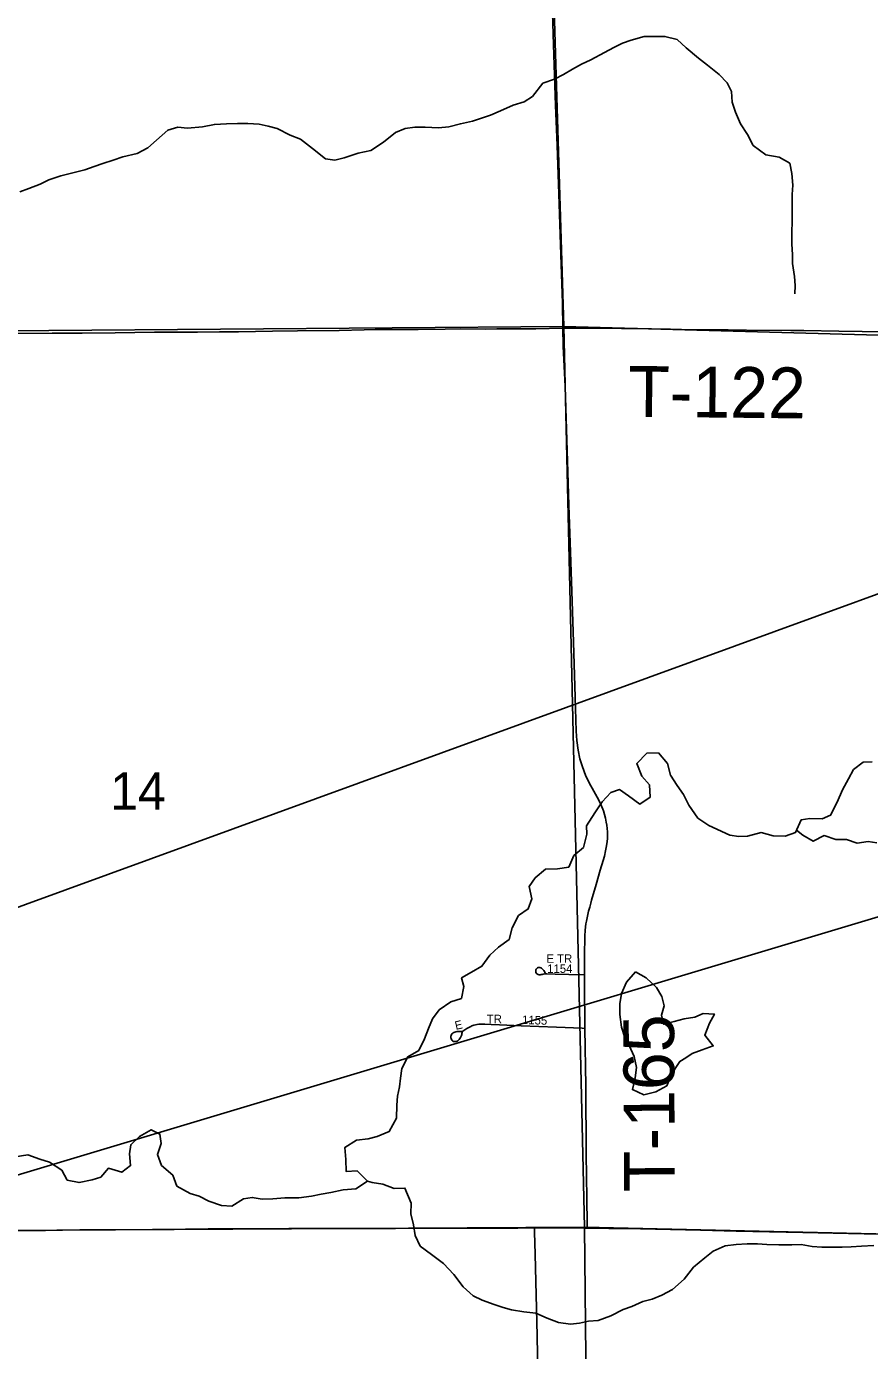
# Model space of a CAD drawing. Extents: x 0 to 34, y 0 to 22.
# Drawn here: x 7.681 to 8.152, y 18.856 to 19.597 of the extents above; entities that cross this region are included whole.
import ezdxf

# ---------------------------------------------------------------- set-up
doc = ezdxf.new("R2010")
doc.units = 0
for name, color, linetype in [('GM_X_County_Road', 7, 'Continuous'), ('GM_X_Minor_Lake', 7, 'Continuous'), ('GM_X_Minor_River', 7, 'Continuous'), ('GM_X_Section', 7, 'Continuous'), ('GM_X_Section_Text', 7, 'Continuous'), ('GM_X_State_Route', 7, 'Continuous'), ('GM_X_Township_Road', 7, 'Continuous'), ('GM_X_Township_Road_Text', 7, 'Continuous'), ('GM_X_Township_Subdivision', 7, 'Continuous'), ('GM_X_Township_Subdivision_Text', 7, 'Continuous'), ('SH_Text', 7, 'Continuous')]:
    doc.layers.add(name, color=color, linetype=linetype)

msp = doc.modelspace()

# ---------------------------------------------------------------- linework, layer by layer
at = {"layer": 'GM_X_County_Road'}
msp.add_lwpolyline([(7.96688, 18.84356), (7.9665, 18.86466), (7.96538, 18.91037), (7.96508, 18.92271), (7.96503, 18.92498)], dxfattribs=at)
at = {"layer": 'GM_X_Minor_Lake'}
for points in [[(8.02152, 19.06809), (8.01657, 19.06243), (8.01369, 19.05599), (8.01271, 19.05031), (8.01268, 19.04424), (8.01377, 19.03722), (8.01544, 19.0319), (8.01806, 19.02696), (8.02087, 19.02087), (8.02215, 19.01461), (8.02136, 19.00892), (8.01981, 19.0023), (8.02623, 18.99942), (8.03286, 19.00109), (8.03912, 19.00446), (8.04161, 19.0109), (8.04639, 19.01808), (8.04959, 19.0201)], [(8.04959, 19.0201), (8.05322, 19.0224), (8.05872, 19.02445), (8.06497, 19.02669), (8.06028, 19.03279), (8.06297, 19.03941), (8.06564, 19.04452), (8.0594, 19.04493), (8.05466, 19.04287), (8.04879, 19.04177), (8.04311, 19.04028), (8.03724, 19.0388), (8.03613, 19.04392), (8.03749, 19.04922), (8.03619, 19.05435), (8.0332, 19.0593), (8.02755, 19.06483), (8.02152, 19.06809)]]:
    msp.add_lwpolyline(points, dxfattribs=at)
at = {"layer": 'GM_X_Minor_River'}
for points in [[(7.72375, 19.51992), (7.72943, 19.52179), (7.73493, 19.52365), (7.74288, 19.5255), (7.74895, 19.52869), (7.75371, 19.53303), (7.75998, 19.53849), (7.76567, 19.54017), (7.77096, 19.53976), (7.77948, 19.54047), (7.78611, 19.54176), (7.79292, 19.5421), (7.79897, 19.54226), (7.80484, 19.54222), (7.81108, 19.542), (7.81618, 19.54083), (7.82109, 19.53948), (7.82845, 19.53583), (7.8343, 19.53353), (7.84089, 19.52837), (7.84823, 19.52264), (7.85333, 19.52185), (7.85864, 19.52315), (7.86641, 19.52576), (7.87361, 19.52724), (7.88063, 19.53194), (7.88728, 19.53721), (7.89278, 19.53946), (7.89808, 19.54019), (7.90395, 19.54034), (7.91132, 19.53992), (7.91719, 19.54046), (7.92363, 19.54213), (7.93045, 19.54361), (7.93538, 19.54529), (7.94049, 19.54697), (7.94599, 19.5494), (7.9532, 19.55258), (7.95927, 19.55444), (7.96401, 19.55745), (7.96973, 19.56482), (7.97617, 19.56706), (7.9813, 19.56968), (7.98623, 19.57269), (7.99135, 19.5755), (7.99648, 19.57794), (8.00426, 19.58207), (8.00938, 19.58469), (8.01431, 19.58713), (8.01905, 19.58881), (8.02644, 19.59086), (8.0323, 19.59101), (8.03798, 19.59098), (8.04478, 19.58924), (8.04986, 19.58466), (8.05682, 19.57874), (8.06172, 19.57492), (8.06831, 19.56976), (8.07282, 19.565), (8.07525, 19.56024), (8.0756, 19.55417), (8.07746, 19.54866), (8.08026, 19.5422), (8.0842, 19.53611), (8.08738, 19.53003), (8.09434, 19.52487), (8.1019, 19.5235), (8.10775, 19.52005), (8.10885, 19.51436), (8.10957, 19.5079), (8.10916, 19.5026), (8.10907, 19.48724), (8.10885, 19.48193), (8.109, 19.47491), (8.10934, 19.46903), (8.10931, 19.4641), (8.11041, 19.4567), (8.11076, 19.45177), (8.11054, 19.44703)], [(7.67731, 19.50406), (7.68224, 19.50593), (7.68868, 19.50836), (7.69343, 19.5108), (7.70025, 19.51304), (7.70688, 19.51471), (7.7137, 19.51637), (7.71882, 19.51824), (7.72375, 19.51992)], [(7.96545, 19.12074), (7.97115, 19.12544), (7.97797, 19.12579), (7.98421, 19.1267), (7.98709, 19.13313), (7.99241, 19.13765), (7.99435, 19.14504), (7.99418, 19.14978), (7.99877, 19.15696), (8.00296, 19.16319), (8.00772, 19.16829), (8.01265, 19.16996), (8.01755, 19.16652), (8.02395, 19.16194), (8.02965, 19.1657), (8.02931, 19.17272), (8.02499, 19.17748), (8.02219, 19.18451), (8.0279, 19.19036), (8.03433, 19.19051), (8.03941, 19.18461), (8.04107, 19.17815), (8.04482, 19.17225), (8.04839, 19.1673), (8.05138, 19.16121), (8.05644, 19.15398), (8.06247, 19.14996), (8.07436, 19.14459), (8.07927, 19.1438), (8.08419, 19.14397), (8.09177, 19.14601), (8.09857, 19.14408), (8.10519, 19.14404), (8.11106, 19.14609), (8.11413, 19.15309), (8.11905, 19.15382), (8.12586, 19.15359), (8.1306, 19.15565), (8.13424, 19.16303), (8.13731, 19.16984), (8.14056, 19.17608), (8.14343, 19.18118), (8.14875, 19.18532), (8.15385, 19.18548)], [(8.11157, 19.14726), (8.11503, 19.14455), (8.12087, 19.14111), (8.12694, 19.1443), (8.13355, 19.14217), (8.13942, 19.14214), (8.14546, 19.14002), (8.15152, 19.14093), (8.15643, 19.14015)], [(7.67475, 18.96478), (7.68176, 18.96588), (7.68855, 18.96338), (7.69384, 18.96183), (7.70081, 18.95724), (7.70381, 18.95172), (7.71042, 18.95036), (7.71781, 18.95184), (7.72255, 18.95333), (7.72693, 18.95842), (7.73429, 18.95611), (7.73923, 18.95987), (7.7387, 18.96632), (7.7393, 18.97144), (7.74424, 18.97615), (7.7507, 18.97991), (7.7556, 18.97741), (7.75632, 18.9721), (7.75421, 18.96605), (7.75644, 18.95996), (7.76284, 18.95443), (7.76508, 18.94835), (7.77262, 18.94432), (7.77753, 18.94278), (7.783, 18.9399), (7.78998, 18.93759), (7.79585, 18.93718), (7.8023, 18.94131), (7.80722, 18.94205), (7.8127, 18.94107), (7.81876, 18.94122), (7.82538, 18.94175), (7.83333, 18.9419), (7.84033, 18.94281), (7.84582, 18.94392), (7.85113, 18.94483), (7.85813, 18.94631), (7.86514, 18.94684), (7.87159, 18.95117), (7.86595, 18.95689), (7.85971, 18.95654), (7.85955, 18.96318), (7.85903, 18.97001), (7.86548, 18.97396), (7.87211, 18.97487), (7.87703, 18.97617), (7.88386, 18.97897), (7.88787, 18.98635), (7.88811, 18.99355), (7.88851, 18.99867), (7.88949, 19.00378), (7.89008, 19.00871), (7.89087, 19.01401), (7.89432, 19.02063), (7.90039, 19.0242), (7.90364, 19.03063), (7.90576, 19.0365), (7.90806, 19.04179), (7.91168, 19.04689), (7.91833, 19.05141), (7.9242, 19.05327), (7.92556, 19.0599), (7.92427, 19.06484), (7.92977, 19.06803), (7.93566, 19.07122), (7.94004, 19.07745), (7.94499, 19.08198), (7.95088, 19.08612), (7.95262, 19.09274), (7.95606, 19.09955), (7.96157, 19.10331), (7.96349, 19.10899), (7.96202, 19.11583), (7.96545, 19.12074)], [(7.87159, 18.95117), (7.87424, 18.95039), (7.88028, 18.94941), (7.88651, 18.9471), (7.89257, 18.94726), (7.89616, 18.93885)], [(7.89616, 18.93885), (7.89594, 18.93287), (7.89743, 18.92679), (7.89836, 18.92072), (7.90118, 18.91482), (7.90742, 18.91005), (7.91423, 18.90509), (7.9199, 18.89899), (7.92519, 18.89214), (7.93067, 18.88699), (7.93579, 18.88469), (7.94242, 18.88219), (7.94754, 18.88046), (7.95227, 18.87912), (7.9591, 18.87814), (7.96574, 18.87735), (7.97218, 18.87448), (7.97844, 18.87217), (7.98527, 18.8712), (7.9902, 18.87174), (7.99533, 18.87286), (8.00065, 18.87322), (8.00768, 18.87585), (8.01472, 18.87942), (8.01947, 18.88111), (8.02556, 18.88393), (8.03088, 18.88524), (8.0362, 18.88749), (8.04229, 18.8905), (8.04876, 18.89636), (8.05391, 18.90298), (8.0602, 18.90827), (8.06496, 18.91204), (8.07162, 18.91505), (8.07788, 18.91578), (8.08396, 18.91614), (8.08965, 18.91611), (8.09496, 18.91571), (8.10161, 18.91549), (8.10901, 18.91546), (8.11414, 18.91582), (8.12039, 18.91465), (8.12571, 18.91425), (8.13709, 18.91421), (8.14203, 18.91437), (8.14791, 18.91473), (8.15475, 18.91508)]]:
    msp.add_lwpolyline(points, dxfattribs=at)
at = {"layer": 'GM_X_Section'}
for points in [[(7.4966, 19.92992), (7.96613, 19.92967), (7.98141, 19.42878), (7.50144, 19.42512)], [(7.96613, 19.92967), (8.48712, 19.91659), (8.4873, 19.91355), (8.49576, 19.41459), (7.98141, 19.42878)], [(7.50144, 19.42512), (7.98141, 19.42878), (7.99306, 18.92551), (7.50124, 18.92259)], [(7.98141, 19.42878), (8.49576, 19.41459), (8.49517, 19.41157), (8.49771, 18.91386), (7.99306, 18.92551)], [(7.99306, 18.92551), (7.99816, 18.41923), (7.50153, 18.41698), (7.50124, 18.92259)], [(7.99306, 18.92551), (8.49771, 18.91386), (8.49814, 18.90291), (8.49985, 18.41215), (7.99816, 18.41923)]]:
    msp.add_lwpolyline(points, close=True, dxfattribs=at)
at = {"layer": 'GM_X_State_Route'}
msp.add_lwpolyline([(7.6698, 18.92343), (7.69156, 18.92364), (7.71083, 18.92388), (7.72823, 18.92389), (7.75154, 18.92413), (7.76987, 18.92433), (7.78262, 18.92457), (7.80841, 18.92455), (7.82768, 18.92464), (7.85348, 18.92463), (7.86995, 18.92472), (7.88736, 18.92474), (7.91222, 18.92492), (7.929, 18.92482), (7.94267, 18.9249), (7.95572, 18.92494), (7.96503, 18.92498), (7.97499, 18.92502), (7.98618, 18.92497), (7.99333, 18.92487), (7.99447, 18.92485), (8.00669, 18.92467), (8.02441, 18.92443), (8.05796, 18.92373), (8.07785, 18.92324), (8.11514, 18.92252), (8.14062, 18.92191), (8.16703, 18.92133)], dxfattribs=at)
at = {"layer": 'GM_X_Township_Road'}
for points in [[(7.9809, 19.42783), (7.98066, 19.44183), (7.9798, 19.46885), (7.97857, 19.50302), (7.97766, 19.53004), (7.97684, 19.55241), (7.97579, 19.58068), (7.97504, 19.60397)], [(7.6746, 19.42492), (7.69543, 19.42502), (7.71222, 19.42511), (7.73056, 19.42531), (7.75262, 19.42558), (7.77655, 19.42574), (7.78899, 19.42581), (7.79956, 19.42594), (7.81851, 19.42621), (7.8325, 19.42638), (7.85581, 19.42668), (7.8698, 19.42695), (7.87601, 19.42709), (7.8788, 19.42712), (7.88905, 19.4272), (7.89993, 19.42724), (7.91516, 19.42738), (7.92386, 19.42746), (7.93754, 19.42741), (7.94407, 19.42745), (7.95401, 19.42752), (7.95836, 19.42756), (7.96582, 19.42762), (7.9809, 19.42783)], [(7.9809, 19.42783), (7.98197, 19.42784), (7.99596, 19.4279), (8.00745, 19.42783), (8.01367, 19.42779), (8.02268, 19.42767), (8.03044, 19.42751), (8.04101, 19.42727), (8.05344, 19.42706), (8.05935, 19.427), (8.07334, 19.42693), (8.08359, 19.42681), (8.10845, 19.42657), (8.1156, 19.42652), (8.13518, 19.42625), (8.14823, 19.42604), (8.15787, 19.42589)], [(7.99297, 19.06654), (7.99298, 19.07349), (7.99306, 19.07988), (7.99312, 19.08538), (7.99317, 19.08828), (7.99335, 19.09126), (7.99359, 19.09333), (7.99383, 19.09498), (7.99406, 19.09654), (7.99445, 19.09835), (7.99485, 19.10016), (7.99528, 19.10198), (7.9959, 19.10431), (7.99653, 19.10647), (7.997, 19.10827), (7.99949, 19.11702), (8.00177, 19.12502), (8.00342, 19.13035), (8.00414, 19.13279), (8.00481, 19.13572), (8.00519, 19.13758), (8.00556, 19.13964), (8.00573, 19.14103), (8.00584, 19.14268), (8.00585, 19.14453), (8.00583, 19.14636), (8.00573, 19.14819), (8.00547, 19.15002), (8.00519, 19.15172), (8.00469, 19.15394), (8.00354, 19.15809), (8.00238, 19.16126), (8.00108, 19.16404), (7.99819, 19.16916), (7.9956, 19.1738), (7.99361, 19.17805), (7.99182, 19.18273), (7.99047, 19.18722), (7.98938, 19.19211), (7.98866, 19.19738), (7.98833, 19.20268), (7.98777, 19.22159), (7.98689, 19.25234), (7.98616, 19.27533), (7.98527, 19.30266), (7.9843, 19.32906), (7.98347, 19.35361), (7.98212, 19.39523), (7.98107, 19.4179), (7.9809, 19.42783)], [(7.99324, 19.03653), (7.99317, 19.04155), (7.99308, 19.05675), (7.99297, 19.06654)], [(7.99447, 18.92485), (7.99444, 18.92724), (7.99425, 18.94162), (7.99402, 18.96622), (7.99368, 19.00446), (7.99324, 19.03653)]]:
    msp.add_lwpolyline(points, dxfattribs=at)
at = {"layer": 'GM_X_Township_Subdivision'}
for points in [[(7.97107, 19.06737), (7.97085, 19.06791), (7.97058, 19.0683), (7.97023, 19.06879), (7.96988, 19.06928), (7.96957, 19.06965), (7.96922, 19.06998), (7.96891, 19.07019), (7.96854, 19.07035), (7.96807, 19.07047), (7.96764, 19.07054), (7.96719, 19.07047), (7.96682, 19.07031), (7.96655, 19.07015), (7.96633, 19.06996), (7.96604, 19.06959), (7.96587, 19.0692), (7.96581, 19.06887), (7.96577, 19.06846), (7.96582, 19.06794), (7.96605, 19.06738), (7.96628, 19.06702), (7.96668, 19.06674), (7.96717, 19.06655), (7.96768, 19.06647), (7.96818, 19.06648), (7.96877, 19.06657), (7.96926, 19.06673), (7.96994, 19.06688), (7.97068, 19.06694), (7.97194, 19.06698), (7.97661, 19.06692), (7.9843, 19.06673), (7.99297, 19.06654)], [(7.92442, 19.03478), (7.92409, 19.03483), (7.92349, 19.03485), (7.92294, 19.03487), (7.92247, 19.03485), (7.92181, 19.03479), (7.92116, 19.03467), (7.92051, 19.0345), (7.91999, 19.03427), (7.91957, 19.03403), (7.91922, 19.03375), (7.91891, 19.03341), (7.91866, 19.03305), (7.91845, 19.03261), (7.91835, 19.03219), (7.91829, 19.03172), (7.91832, 19.03126), (7.9184, 19.03086), (7.91858, 19.03034), (7.91874, 19.03008), (7.91905, 19.02973), (7.91937, 19.02947), (7.91982, 19.02927), (7.92021, 19.02916), (7.92082, 19.02914), (7.92129, 19.02925), (7.92175, 19.02942), (7.9221, 19.02963), (7.92249, 19.02991), (7.92296, 19.03032), (7.92337, 19.03084), (7.92376, 19.03139), (7.92407, 19.03213), (7.92423, 19.03261), (7.92436, 19.03314), (7.92442, 19.03371), (7.92452, 19.0343), (7.92465, 19.0347), (7.9249, 19.03498), (7.92549, 19.03536), (7.92606, 19.03573), (7.9266, 19.03608), (7.92726, 19.03644), (7.92788, 19.03679), (7.92941, 19.0376), (7.93008, 19.03794), (7.93114, 19.03832), (7.93213, 19.03859), (7.93299, 19.03878), (7.93387, 19.03886), (7.9348, 19.03888), (7.93587, 19.03885), (7.93737, 19.03882), (7.94078, 19.03869), (7.94543, 19.03847), (7.9576, 19.03796), (7.97742, 19.03712), (7.99173, 19.03657), (7.99324, 19.03653)]]:
    msp.add_lwpolyline(points, dxfattribs=at)
at = {"layer": 'SH_Text'}
msp.add_lwpolyline([(9.91391, 19.62604), (5.3499, 18.25689), (9.91668, 19.92045)], close=True, dxfattribs=at)

# ---------------------------------------------------------------- texts
at = {"layer": 'GM_X_Section_Text'}
msp.add_text('14', height=0.020928, rotation=0.00001, dxfattribs=at).set_placement((7.72778, 19.15873))
at = {"layer": 'GM_X_Township_Road_Text'}
for s, rotation, p in [('T-122', 359.44537, (8.01738, 19.37841)), ('T-165', 90.27787, (8.04355, 18.94512))]:
    msp.add_text(s, height=0.028409, rotation=rotation, dxfattribs=at).set_placement(p)
at = {"layer": 'GM_X_Township_Subdivision_Text'}
for s, height, rotation, p in [('E TR', 0.004735, 0.00001, (7.97174, 19.07317)), ('1154', 0.004735, 0.00001, (7.97215, 19.06755)), ('TR', 0.004735, 0.00001, (7.9384, 19.03942)), ('1155', 0.004735, 357.95571, (7.95802, 19.03901)), ('E', 0.00473, 13.34062, (7.92113, 19.03565))]:
    msp.add_text(s, height=height, rotation=rotation, dxfattribs=at).set_placement(p)

doc.saveas('drawing.dxf')
